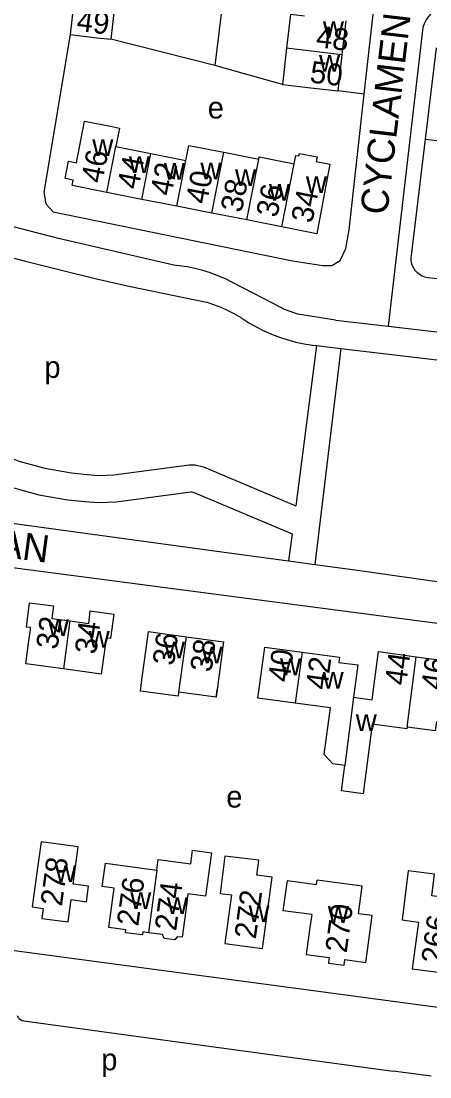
# Model space of a CAD drawing. Extents: x 161258 to 163262, y 380749 to 382054.
# Drawn here: x 162070.3 to 162145.4, y 380784.3 to 380978.2 of the extents above; entities that cross this region are included whole.
import ezdxf

# ---------------------------------------------------------------- set-up
doc = ezdxf.new("R2010")
doc.units = 0
for name, color, linetype in [('BLT_Basislijn', 7, 'Continuous'), ('BLT_Bebouwing', 7, 'Continuous'), ('BLT_Centroide', 7, 'Continuous'), ('BLT_Huisnummer', 7, 'Continuous'), ('BLT_Huisnummer_ tussenligend', 7, 'Continuous'), ('BLT_Onderverdeling_panden', 7, 'Continuous'), ('BLT_Straatnaam', 7, 'Continuous')]:
    doc.layers.add(name, color=color, linetype=linetype)

msp = doc.modelspace()

# ---------------------------------------------------------------- linework, layer by layer
at = {"layer": 'BLT_Basislijn'}
for p, q in [((162108.72, 380993.4), (162105.9, 380970.04)), ((162144.12, 380977.03), (162137.75, 380922.16)), ((162105.9, 380970.04), (162086.74, 380974.88)), ((162144.57, 380956.51), (162146.6, 380973.32)), ((162118.3, 380966.55), (162105.9, 380970.04)), ((162133.34, 380964.82), (162128.47, 380965.38)), ((162142, 380935.13), (162144.57, 380956.51)), ((162144.57, 380956.51), (162237.15, 380945.62)), ((162148.51, 380930.7), (162145, 380931.06)), ((162090.4, 380929.47), (162104.32, 380926.56)), ((162128.04, 380923.29), (162137.75, 380922.16)), ((162137.75, 380922.16), (162236.36, 380910.73)), ((162124.58, 380918.6), (162120.75, 380889.17)), ((162123.8, 380918.69), (162124.58, 380918.6)), ((162129.01, 380918.07), (162124.27, 380878.38)), ((162124.58, 380918.6), (162129.01, 380918.07)), ((162129.01, 380918.07), (162174.34, 380912.72)), ((162042.51, 380889.52), (162104.92, 380881.02)), ((162120.08, 380884.02), (162119.43, 380879.04)), ((162104.92, 380881.02), (162119.43, 380879.04)), ((162119.43, 380879.04), (162124.27, 380878.38)), ((162070.79, 380794.56), (162108.88, 380789.35)), ((162108.88, 380789.35), (162138.68, 380785.33)), ((162145.62, 380784.37), (162138.68, 380785.33))]:
    msp.add_line(p, q, dxfattribs=at)
for points in [[(162133.34, 380964.82), (162133.39, 380965.32), (162136.22, 380990.42), (162136.25, 380990.68)], [(162149.69, 380981.18), (162149.02, 380981.16), (162148.37, 380981.07), (162147.73, 380980.9), (162147.11, 380980.65), (162146.53, 380980.33), (162145.99, 380979.94), (162145.5, 380979.49), (162145.07, 380978.99), (162144.7, 380978.44), (162144.4, 380977.84), (162144.17, 380977.22), (162144.12, 380977.03)], [(162079.3, 380975.75), (162074.44, 380946.78), (162074.81, 380944.62), (162076.14, 380943.2), (162120.18, 380934.15), (162125.74, 380933.31), (162127.39, 380933.35), (162128.9, 380934.25), (162129.96, 380936.45), (162130.59, 380939.86), (162133.34, 380964.82)], [(162098.35, 380933.36), (162077.15, 380938.31), (162059.83, 380942.73), (162036.33, 380950.16), (162012.65, 380958.65)], [(162039.83, 380943.11), (162044.52, 380941.63), (162051.07, 380939.65), (162057.64, 380937.75), (162064.23, 380935.92), (162070.85, 380934.17), (162077.48, 380932.5), (162084.13, 380930.9), (162090.4, 380929.47)], [(162145, 380931.06), (162144.48, 380931.18), (162143.99, 380931.37), (162143.52, 380931.64), (162143.11, 380931.97), (162142.74, 380932.36), (162142.44, 380932.8), (162142.21, 380933.28), (162142.05, 380933.79), (162141.97, 380934.32), (162141.97, 380934.85), (162142, 380935.13)], [(162109.13, 380930.18), (162107.81, 380930.85), (162106.46, 380931.44), (162105.07, 380931.96), (162103.66, 380932.4), (162102.22, 380932.77), (162100.77, 380933.06), (162099.31, 380933.27), (162098.35, 380933.36)], [(162128.04, 380923.29), (162121.15, 380924.35), (162118.67, 380925.23), (162116.73, 380926.29), (162109.13, 380930.18)], [(162110.81, 380923.64), (162109.58, 380924.37), (162108.32, 380925.02), (162107.02, 380925.61), (162105.69, 380926.12), (162104.32, 380926.56)], [(162110.81, 380923.64), (162112.13, 380922.8), (162113.49, 380922.03), (162114.89, 380921.32), (162116.32, 380920.69), (162117.78, 380920.14), (162119.27, 380919.66), (162120.37, 380919.36)], [(162120.37, 380919.36), (162120.78, 380919.25), (162122.31, 380918.93), (162123.8, 380918.69)], [(162029.57, 380905.67), (162043.68, 380908.5), (162046.52, 380908.76), (162049.59, 380908.45), (162052.53, 380907.24), (162056.63, 380904.07), (162060.79, 380901.38), (162065.23, 380899.19), (162069.86, 380897.38), (162074.64, 380896.06), (162079.56, 380895.22), (162082.4, 380894.92), (162084.56, 380894.76), (162087.3, 380894.89), (162101.14, 380896.72), (162102.29, 380896.72), (162103.81, 380896.33), (162120.75, 380889.17)], [(162030.46, 380900.75), (162044.41, 380903.54), (162046.5, 380903.74), (162048.36, 380903.55), (162050, 380902.87), (162053.74, 380899.99), (162058.32, 380897.02), (162063.22, 380894.61), (162068.28, 380892.63), (162073.55, 380891.17), (162078.88, 380890.27), (162081.96, 380889.94), (162084.5, 380889.76), (162087.74, 380889.91), (162101.47, 380891.72), (162101.66, 380891.72), (162102.21, 380891.58), (162120.08, 380884.02)], [(162155.31, 380813.8), (162161.44, 380859.96), (162161.44, 380862.83), (162159.69, 380865.22), (162157.43, 380865.97), (162153.81, 380866.62), (162048.1, 380880.49), (162042.41, 380880.65), (162041.39, 380880.14), (162039.86, 380878.13), (162038.15, 380867.12), (162031.36, 380816.24), (162031.65, 380813.91), (162033.26, 380812.25)], [(162124.27, 380878.38), (162132.1, 380877.32), (162148.45, 380875.02)], [(162033.26, 380812.25), (162151.47, 380796.46)], [(162069.55, 380795.57), (162069.68, 380795.26), (162069.89, 380794.99), (162070.15, 380794.78), (162070.46, 380794.63), (162070.79, 380794.56)]]:
    msp.add_lwpolyline(points, dxfattribs=at)
at = {"layer": 'BLT_Bebouwing'}
for p, q in [((162079.99, 380981.68), (162079.3, 380975.75)), ((162087.43, 380980.82), (162086.74, 380974.88)), ((162129.96, 380978.26), (162129.24, 380972.05)), ((162119.07, 380973.23), (162118.3, 380966.55)), ((162129.24, 380972.05), (162128.47, 380965.38)), ((162087.68, 380955.16), (162094.12, 380953.89)), ((162094.12, 380953.89), (162100.55, 380952.63)), ((162107.53, 380954.13), (162113.97, 380952.87)), ((162092.46, 380945.47), (162086.03, 380946.73)), ((162098.9, 380944.2), (162092.46, 380945.47)), ((162105.34, 380942.94), (162098.9, 380944.2)), ((162111.77, 380941.68), (162105.34, 380942.94)), ((162118.21, 380940.42), (162111.77, 380941.68)), ((162142.89, 380861.45), (162149.8, 380860.52))]:
    msp.add_line(p, q, dxfattribs=at)
for points in [[(162122.37, 380979.14), (162119.79, 380979.44), (162119.07, 380973.23)], [(162079.3, 380975.75), (162084.25, 380975.17), (162086.74, 380974.88)], [(162118.3, 380966.55), (162123.5, 380965.96), (162128.47, 380965.38)], [(162086.03, 380946.73), (162079.67, 380948.04), (162079.86, 380949), (162078.38, 380949.29), (162079.01, 380952.48), (162080.43, 380952.2), (162081.93, 380959.82), (162086.68, 380958.89), (162088.35, 380958.56), (162087.68, 380955.16)], [(162100.55, 380952.63), (162101.1, 380955.39), (162107.53, 380954.13)], [(162113.97, 380952.87), (162114.04, 380953.27), (162120.48, 380951.97)], [(162120.48, 380951.97), (162120.79, 380953.55), (162121.33, 380953.45), (162121.43, 380953.92), (162124.69, 380953.28), (162124.52, 380952.45), (162127.03, 380951.95), (162124.65, 380939.15), (162118.21, 380940.42)], [(162078.07, 380859.2), (162071.13, 380860.14), (162071.64, 380863.91), (162071.98, 380866.44), (162072.03, 380866.79), (162071.24, 380866.9), (162071.84, 380871.36), (162076.22, 380870.77), (162075.91, 380868.5), (162079.25, 380868.05)], [(162079.25, 380868.05), (162082.72, 380867.58), (162082.99, 380869.86), (162087.31, 380869.27), (162086.71, 380864.82), (162085.89, 380864.93)], [(162099.21, 380854.94), (162099.11, 380854.2), (162092.2, 380855.13), (162092.48, 380857.2), (162093.01, 380861.11), (162093.67, 380866.06), (162100.58, 380865.13)], [(162100.58, 380865.13), (162107.49, 380864.2), (162106.15, 380854), (162106.3, 380855.34), (162106.15, 380854), (162099.21, 380854.94)], [(162085.89, 380864.93), (162085.52, 380862.16), (162085, 380858.27), (162078.07, 380859.2)], [(162120.67, 380852.92), (162113.79, 380853.85), (162114.37, 380858.23), (162115.04, 380863.2), (162121.93, 380862.27)], [(162121.93, 380862.27), (162128.82, 380861.34), (162128.69, 380860.39), (162132.15, 380859.93), (162131.35, 380854)], [(162131.35, 380854), (162134.78, 380853.53), (162135.29, 380857.32), (162135.98, 380862.38), (162142.89, 380861.45)], [(162129.74, 380841.47), (162127.58, 380841.75), (162126, 380843.47), (162127.12, 380852.06), (162120.67, 380852.92)], [(162148.22, 380849.3), (162146.61, 380849.51), (162146.38, 380847.83), (162141.21, 380848.52)], [(162141.21, 380848.52), (162141.17, 380848.21), (162134.82, 380849.06), (162133.15, 380836.26), (162129.13, 380836.79), (162129.74, 380841.47)], [(162078.91, 380812.73), (162079.47, 380816.83), (162082.27, 380816.45), (162082.65, 380819.28), (162079.85, 380819.66), (162080.77, 380826.53), (162073.96, 380827.43), (162072.99, 380820.45), (162072.32, 380815.49), (162074.32, 380815.22), (162074.07, 380813.38), (162078.91, 380812.73)], [(162095.23, 380822.24), (162095.49, 380824.21), (162101.45, 380823.42), (162101.78, 380825.9), (162105.25, 380825.43), (162104.18, 380817.46), (162100.94, 380817.9), (162100.53, 380814.85), (162099.86, 380809.9), (162098.96, 380810.02), (162098.51, 380809.44), (162096.55, 380809.71), (162096.26, 380810.4), (162093.68, 380810.75)], [(162115.29, 380812.81), (162116.39, 380820.97), (162113.61, 380821.32), (162113.95, 380824.05), (162107.74, 380824.83), (162106.87, 380817.94), (162108.94, 380817.69), (162108.4, 380813.74), (162107.74, 380808.78), (162114.63, 380807.85), (162115.29, 380812.81)], [(162093.68, 380810.75), (162092.66, 380810.89), (162092.58, 380810.33), (162089.46, 380810.75), (162089.54, 380811.28), (162086.41, 380811.7), (162087.07, 380816.66), (162087.39, 380818.93), (162085.18, 380819.22), (162085.76, 380823.51), (162095.23, 380822.24)], [(162123.68, 380814.07), (162118.46, 380814.78), (162119.21, 380820.35), (162124.57, 380819.62), (162124.67, 380820.4)], [(162123.68, 380814.07), (162123.34, 380811.7), (162122.67, 380806.74), (162126.92, 380806.17), (162126.79, 380805.16), (162129.65, 380804.78), (162129.78, 380805.8), (162133.66, 380805.28), (162134.32, 380810.23), (162134.82, 380813.89), (162132.29, 380814.23), (162132.98, 380819.28), (162124.67, 380820.4)], [(162145.77, 380817.54), (162146.24, 380821.53), (162141.42, 380822.1), (162140.31, 380813.1), (162143.28, 380812.7), (162142.13, 380804.14), (162148.91, 380803.23), (162150.18, 380812.65), (162151.27, 380812.5), (162151.84, 380816.75), (162147.17, 380817.37), (162145.77, 380817.54)]]:
    msp.add_lwpolyline(points, dxfattribs=at)
at = {"layer": 'BLT_Onderverdeling_panden'}
for p, q in [((162129.24, 380972.05), (162119.07, 380973.23)), ((162086.03, 380946.73), (162087.68, 380955.16)), ((162092.46, 380945.47), (162094.12, 380953.89)), ((162098.9, 380944.2), (162100.55, 380952.63)), ((162105.34, 380942.94), (162107.53, 380954.13)), ((162111.77, 380941.68), (162113.97, 380952.87)), ((162118.21, 380940.42), (162120.48, 380951.97)), ((162079.25, 380868.05), (162078.07, 380859.2)), ((162100.58, 380865.13), (162099.21, 380854.94)), ((162121.93, 380862.27), (162120.67, 380852.92)), ((162141.21, 380848.52), (162142.89, 380861.45)), ((162131.35, 380854), (162129.74, 380841.47)), ((162095.23, 380822.24), (162093.68, 380810.75))]:
    msp.add_line(p, q, dxfattribs=at)

# ---------------------------------------------------------------- texts
at = {"layer": 'BLT_Centroide'}
for s, p in [('w', (162125.75, 380975.09)), ('w', (162125.03, 380968.91)), ('e', (162104.57, 380960.32)), ('w', (162083.36, 380953.41)), ('w', (162090.08, 380950.31)), ('w', (162096.52, 380949.06)), ('w', (162103.22, 380949.16)), ('w', (162109.59, 380947.91)), ('w', (162122.62, 380946.62)), ('w', (162115.81, 380945.25)), ('p', (162074.55, 380912.67)), ('w', (162075.19, 380865.25)), ('w', (162082.69, 380863.09)), ('w', (162096.53, 380861.17)), ('w', (162103.44, 380860.23)), ('w', (162117.86, 380858.06)), ('w', (162125.7, 380855.6)), ('w', (162131.78, 380847.78)), ('e', (162107.98, 380833.74)), ('w', (162076.55, 380820.06)), ('w', (162090.34, 380815.12)), ('w', (162097.06, 380814.19)), ('w', (162112.06, 380812.73)), ('w', (162126.64, 380812.56)), ('p', (162085, 380785.47))]:
    msp.add_text(s, height=4, dxfattribs=at).set_placement(p)
at = {"layer": 'BLT_Huisnummer'}
for s, rotation, p in [('49', 353.3244, (162080.35, 380976.44)), ('50', 353.3839, (162123.22, 380966.94)), ('46', 78.8995, (162085.17, 380948.28)), ('42', 78.9035, (162097.88, 380945.94)), ('38', 78.9011, (162110.81, 380942.9)), ('34', 78.8958, (162123.77, 380940.95)), ('32', 82.3413, (162076.96, 380862.67)), ('34', 82.3388, (162084.06, 380861.77)), ('36', 82.3414, (162098.36, 380859.7)), ('38', 82.3422, (162105.27, 380858.51)), ('40', 82.3391, (162119.57, 380856.64)), ('46', 82.3363, (162147.72, 380855.21)), ('278', 82.3323, (162077.77, 380815.5)), ('276', 82.3796, (162091.8, 380811.82)), ('274', 82.3349, (162098.76, 380810.95)), ('272', 82.3349, (162113.4, 380809.45)), ('270', 82.3463, (162130.1, 380806.91)), ('266', 82.3388, (162147.74, 380804.9))]:
    msp.add_text(s, height=4, rotation=rotation, dxfattribs=at).set_placement(p)
at = {"layer": 'BLT_Huisnummer_ tussenligend'}
for s, rotation, p in [('48', 353.3857, (162124.34, 380973.44)), ('44', 78.9035, (162091.8, 380947.15)), ('40', 78.9011, (162104.39, 380944.45)), ('36', 78.8958, (162117.34, 380941.99)), ('42', 82.3327, (162126.51, 380855.26)), ('44', 82.3371, (162141.02, 380856.05))]:
    msp.add_text(s, height=4, rotation=rotation, dxfattribs=at).set_placement(p)
at = {"layer": 'BLT_Straatnaam'}
for s, height, rotation, p in [('CYCLAMENSTRAAT', 5, 83.2896, (162137.55, 380942.48)), ('GASPELDOORNLAAN', 4.9999, 352.4147, (162006.59, 380887.81))]:
    msp.add_text(s, height=height, rotation=rotation, dxfattribs=at).set_placement(p)

doc.saveas('drawing.dxf')
